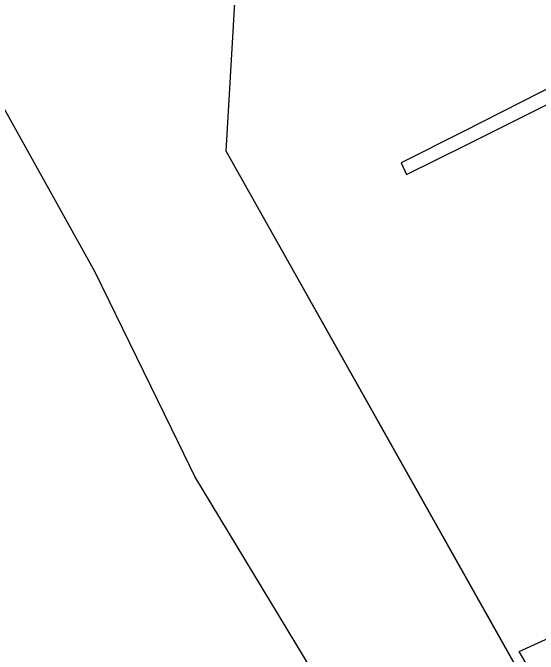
# Model space of a CAD drawing. Extents: x -266199 to -261993, y -1239047 to -1235108.
# Drawn here: x -264098.7 to -264028.9, y -1235843 to -1235757.7 of the extents above; entities that cross this region are included whole.
import ezdxf

# ---------------------------------------------------------------- set-up
doc = ezdxf.new("R2010")
doc.units = 0
for name, color, linetype in [('body_kn', 7, 'Continuous'), ('katuz_linie', 7, 'Continuous'), ('kladpar_hranice', 7, 'Continuous'), ('kladpar_plochy', 7, 'Continuous'), ('zappar_hrandruhpozemk', 7, 'Continuous'), ('zuob_linie', 7, 'Continuous'), ('zuob_plochy', 7, 'Continuous')]:
    doc.layers.add(name, color=color, linetype=linetype)

msp = doc.modelspace()

# ---------------------------------------------------------------- linework, layer by layer
at = {"layer": 'body_kn'}
for p, q in [((-264038.94, -1235773.53), (-264038.94, -1235773.53)), ((-264038.37, -1235775.22), (-264038.37, -1235775.22)), ((-264070.38, -1235776.1), (-264070.38, -1235776.1)), ((-264047.1, -1235777.67), (-264047.1, -1235777.67)), ((-264046.42, -1235779.24), (-264046.42, -1235779.24)), ((-264087.74, -1235792.21), (-264087.74, -1235792.21)), ((-264076.7, -1235814.88), (-264076.7, -1235814.88)), ((-264074.52, -1235819.37), (-264074.52, -1235819.37)), ((-264031.46, -1235842.59), (-264031.46, -1235842.59))]:
    msp.add_line(p, q, dxfattribs=at)
at = {"layer": 'katuz_linie'}
msp.add_lwpolyline([(-264003.46, -1235973.59), (-264003.87, -1235955.49), (-264002.27, -1235955.24), (-264002.71, -1235950.93), (-264003.15, -1235946.69), (-264005.04, -1235938.71), (-264007.04, -1235930.29), (-264008.83, -1235922.76), (-264010.21, -1235923.51), (-264011.76, -1235924.36), (-264019.3, -1235910.3), (-264024.13, -1235901.29), (-264029.57, -1235891.15), (-264042.7, -1235869.88), (-264048.1, -1235861.33), (-264049.44, -1235859.21), (-264053.95, -1235852.08), (-264058.96, -1235845.12), (-264074.52, -1235819.37), (-264076.7, -1235814.88), (-264087.74, -1235792.21), (-264102.26, -1235766.16)], dxfattribs=at)
at = {"layer": 'kladpar_hranice'}
msp.add_lwpolyline([(-264008.43, -1235885.7), (-264010.95, -1235881.21), (-264012.77, -1235878.16), (-264013.84, -1235876.62), (-264030.09, -1235847.73), (-264070.38, -1235776.1), (-264069.21, -1235756.39), (-264023.44, -1235727.45), (-264004.25, -1235727.73), (-263984.9, -1235727.81)], dxfattribs=at)
at = {"layer": 'kladpar_plochy'}
for p, q in [((-264070.38, -1235776.1), (-264069.21, -1235756.39)), ((-264030.09, -1235847.73), (-264070.38, -1235776.1))]:
    msp.add_line(p, q, dxfattribs=at)
at = {"layer": 'zappar_hrandruhpozemk'}
for p, q in [((-264038.37, -1235775.22), (-264006.89, -1235759.52)), ((-264031.46, -1235842.59), (-264027.48, -1235840.78)), ((-264022.77, -1235857.4), (-264031.46, -1235842.59))]:
    msp.add_line(p, q, dxfattribs=at)
msp.add_lwpolyline([(-264006.89, -1235759.52), (-264007.93, -1235757.78), (-264038.94, -1235773.53), (-264047.1, -1235777.67), (-264046.42, -1235779.24), (-264038.37, -1235775.22)], dxfattribs=at)
at = {"layer": 'zuob_linie'}
msp.add_lwpolyline([(-264030.09, -1235847.73), (-264070.38, -1235776.1), (-264069.21, -1235756.39)], dxfattribs=at)
at = {"layer": 'zuob_plochy'}
msp.add_lwpolyline([(-264030.09, -1235847.73), (-264070.38, -1235776.1), (-264069.21, -1235756.39)], dxfattribs=at)

doc.saveas('drawing.dxf')
